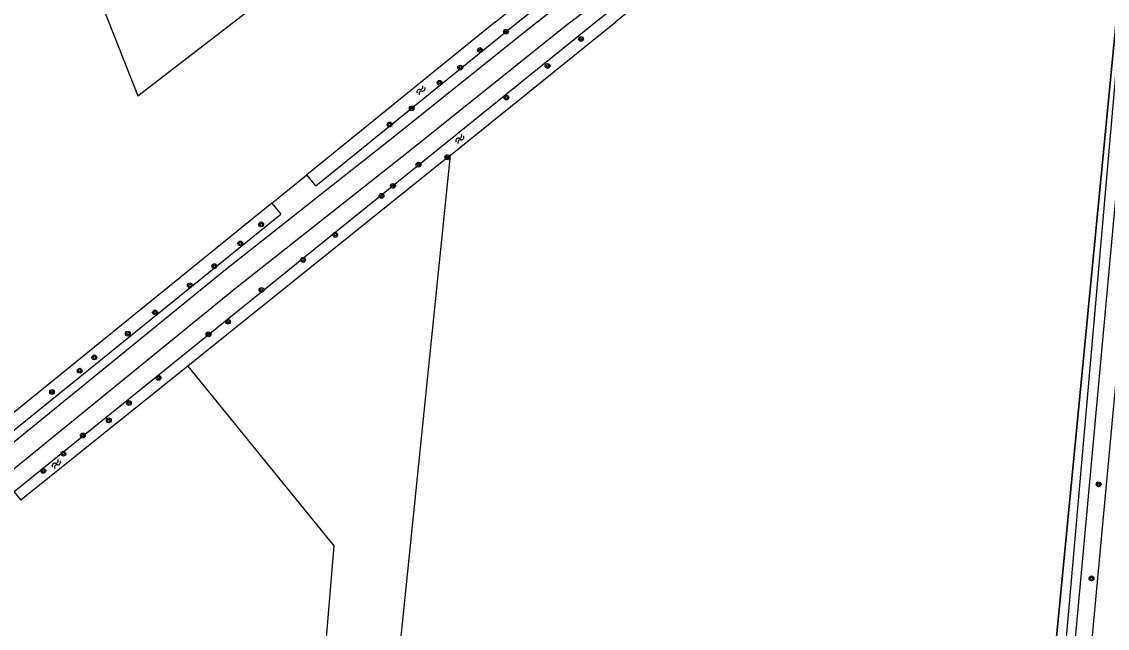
# Model space of a CAD drawing. Extents: x 135999 to 138000, y 396000 to 398501.
# Drawn here: x 137494.7 to 137674.1, y 396399.8 to 396500 of the extents above; entities that cross this region are included whole.
import ezdxf

# ---------------------------------------------------------------- set-up
doc = ezdxf.new("R2010")
doc.units = 0
for name, color, linetype in [('gg-afsc-draadraster', 7, 'Continuous'), ('gg-afsc-lijn draadraster', 7, 'Continuous'), ('gg-knt-onverhard', 7, 'Continuous'), ('gg-knt-verharding', 7, 'Continuous'), ('gg-kntw-bovenkant insteek waterloop', 7, 'Continuous'), ('gt-grn-vlakafsluiter', 7, 'Continuous'), ('gt-symb-boom', 7, 'Continuous'), ('gt-symb-watersymbool', 7, 'Continuous'), ('gx-grn-maaiveld', 7, 'Continuous')]:
    doc.layers.add(name, color=color, linetype=linetype)

# ---------------------------------------------------------------- blocks, each defined once
blk = doc.blocks.new('gt0-BOOM')
at = {"layer": 'gt-symb-boom'}
for radius in [0.4, 0.2]:
    blk.add_circle((0, 0), radius, dxfattribs=at)
blk = doc.blocks.new('gt0-WA')
at = {"layer": 'gt-symb-watersymbool'}
for centre, start, end in [((-0.32, 0.02), 28.0725, 151.9275), ((0.43, 0.42), 208.0725, 331.9275), ((-0.32, -0.43), 28.0725, 151.9275), ((0.43, -0.03), 208.0725, 331.9275)]:
    blk.add_arc(centre, 0.425, start, end, dxfattribs=at)

msp = doc.modelspace()

# ---------------------------------------------------------------- linework, layer by layer
at = {"layer": 'gg-afsc-draadraster'}
msp.add_lwpolyline([(137560.89, 396326.53), (137594.57, 396337.28), (137606.61, 396341.28), (137662.25, 396362.48), (137682.45, 396570.72)], dxfattribs=at)
at = {"layer": 'gg-afsc-lijn draadraster'}
msp.add_lwpolyline([(137682.45, 396570.72), (137662.25, 396362.48), (137606.61, 396341.28), (137594.57, 396337.28), (137560.89, 396326.53)], dxfattribs=at)
at = {"layer": 'gg-knt-onverhard'}
for points in [[(137579.93, 396500), (137594.92, 396512.12), (137621.97, 396533.19), (137637.32, 396544.24), (137660.62, 396562.97), (137677.84, 396577.58), (137681.48, 396579.97), (137685.03, 396582.07), (137685.66, 396582.52)], [(137585.42, 396500), (137651.35, 396551.05), (137683.78, 396577.4), (137686.58, 396577.34), (137688.01, 396575.39)], [(137579.93, 396500), (137556.64, 396481.35), (137528.08, 396458.82), (137483.07, 396422.14), (137469.02, 396411.9), (137464.02, 396407.94), (137446.97, 396394.03)], [(137585.42, 396500), (137558.54, 396478.48), (137529.98, 396455.95), (137484.97, 396419.28), (137470.92, 396409.03), (137465.92, 396405.07), (137449.92, 396392.01)]]:
    msp.add_lwpolyline(points, dxfattribs=at)
at = {"layer": 'gg-knt-verharding'}
msp.add_lwpolyline([(137681.02, 396500), (137668.92, 396369.47), (137668.65, 396365.48)], dxfattribs=at)
at = {"layer": 'gg-kntw-bovenkant insteek waterloop'}
for p, q in [((137573, 396500), (137541.82, 396474.72)), ((137543.27, 396472.93), (137576.73, 396500)), ((137676.23, 396500), (137664.52, 396365.83)), ((137543.27, 396472.93), (137541.82, 396474.72)), ((137536.03, 396470.03), (137487.53, 396430.71)), ((137536.03, 396470.03), (137537.48, 396468.24))]:
    msp.add_line(p, q, dxfattribs=at)
for points in [[(137684.62, 396566.83), (137685.52, 396577.11), (137683.74, 396577.11), (137683.27, 396573.65), (137641.44, 396540.59), (137606.06, 396512.96), (137589.64, 396500)], [(137682.45, 396570.72), (137643.12, 396539.75), (137618.32, 396520.74), (137592.89, 396500)], [(137573, 396500), (137606.81, 396526.91), (137616.12, 396534.24)], [(137576.73, 396500), (137601.1, 396519.23), (137617.6, 396532.37), (137616.12, 396534.24)], [(137589.64, 396500), (137493.39, 396422.35), (137494.51, 396420.93)], [(137665.92, 396365.67), (137675.55, 396470.84), (137678.79, 396500)], [(137446.24, 396394.53), (137479.62, 396421.43), (137537.48, 396468.24)]]:
    msp.add_lwpolyline(points, dxfattribs=at)
at = {"layer": 'gt-grn-vlakafsluiter'}
msp.add_line((137536.03, 396470.03), (137541.82, 396474.72), dxfattribs=at)
at = {"layer": 'gx-grn-maaiveld'}
for p, q in [((137565.52, 396478), (137592.89, 396500)), ((137565.52, 396478), (137522.14, 396443.13)), ((137549.67, 396323.09), (137565.52, 396478)), ((137522.14, 396443.13), (137494.51, 396420.93))]:
    msp.add_line(p, q, dxfattribs=at)
for points in [[(137495.08, 396550.31), (137489.33, 396549.82), (137513.88, 396487.8), (137603.49, 396556.87)], [(137522.14, 396443.13), (137546.23, 396413.41), (137538.43, 396319.64)]]:
    msp.add_lwpolyline(points, dxfattribs=at)

# ---------------------------------------------------------------- block references
at = {"layer": 'gt-symb-boom'}
for p in [(137574.71, 396498.39), (137587.12, 396497.19), (137570.42, 396495.35), (137567.15, 396492.46), (137581.59, 396492.73), (137563.76, 396489.95), (137574.78, 396487.5), (137559.14, 396485.72), (137555.48, 396483.05), (137560.26, 396476.4), (137565.02, 396477.64), (137556.03, 396472.9), (137554.15, 396471.25), (137534.25, 396466.54), (137546.49, 396464.82), (137530.79, 396463.39), (137541.17, 396460.68), (137526.5, 396459.63), (137522.46, 396456.48), (137534.29, 396455.71), (137516.7, 396451.99), (137528.77, 396450.45), (137512.21, 396448.48), (137525.53, 396448.37), (137506.67, 396444.55), (137504.24, 396442.35), (137517.28, 396441.18), (137499.66, 396438.84), (137512.4, 396437.01), (137509.05, 396434.15), (137504.77, 396431.64), (137501.54, 396428.63), (137498.22, 396425.79), (137672.69, 396423.58), (137671.52, 396408.02)]:
    msp.add_blockref('gt0-BOOM', p, dxfattribs=at)
at = {"layer": 'gt-symb-watersymbool', "rotation": 51.984339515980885}
for p in [(137560.63, 396488.67), (137567.04, 396480.61), (137500.34, 396426.89)]:
    msp.add_blockref('gt0-WA', p, dxfattribs=at)

doc.saveas('drawing.dxf')
